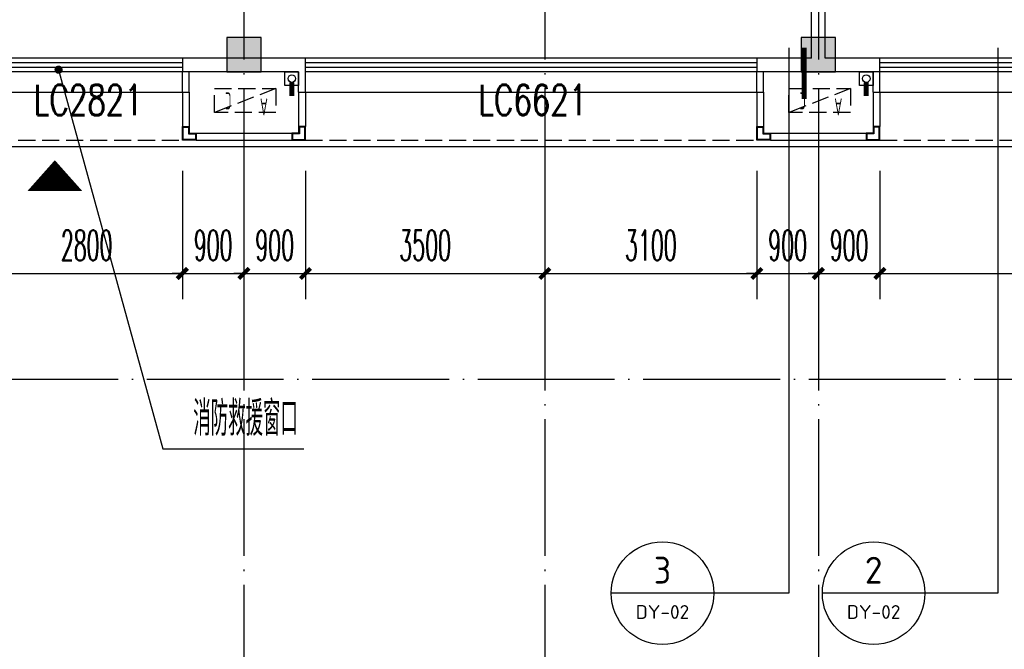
# Model space of a CAD drawing. Extents: x 1779708 to 7299578, y -1121471 to 88434.
# Tile 410 of 656: x 4622488 to 4636886, y -982288 to -973082. Entities that reach past the tile are written whole.
import ezdxf
from ezdxf.enums import TextEntityAlignment as Align

# ---------------------------------------------------------------- set-up
doc = ezdxf.new("R2010")
doc.units = 0
doc.header["$LTSCALE"] = 1000
doc.header["$MEASUREMENT"] = 0
doc.linetypes.add('DASH', pattern=[0.35, 0.25, -0.1])
doc.linetypes.add('DOTE', pattern=[2.42, 2, -0.2, 0.02, -0.2])
doc.layers.get('0').update_dxf_attribs({"linetype": 'CONTINUOUS'})
doc.layers.get('Defpoints').update_dxf_attribs({"linetype": 'CONTINUOUS'})
for name, color, linetype in [('11111111111111111111111111111', 50, 'DASH'), ('DIM_IDEN', 3, 'CONTINUOUS'), ('DIM_LEAD', 3, 'CONTINUOUS'), ('DIM_污水', 3, 'CONTINUOUS'), ('DOTE', 1, 'DOTE'), ('GGSignatureLayer', 7, 'CONTINUOUS'), ('P_PS_DIM', 1, 'CONTINUOUS'), ('PIPE-雨水', 4, 'CONTINUOUS'), ('PUB_DIM', 3, 'CONTINUOUS'), ('PUB_TEXT', 7, 'CONTINUOUS'), ('WALL', 255, 'CONTINUOUS'), ('WINDOW', 2, 'CONTINUOUS'), ('WINDOW_TEXT', 7, 'CONTINUOUS'), ('修改', 6, 'CONTINUOUS'), ('墙柱', 2, 'CONTINUOUS'), ('室外构件', 4, 'CONTINUOUS'), ('看线', 3, 'CONTINUOUS'), ('空调机位表示', 70, 'CONTINUOUS')]:
    doc.layers.add(name, color=color, linetype=linetype)
doc.styles.add('_TCH_DIM', font='SIMPLEX.shx', dxfattribs={"width": 0.7, "bigfont": 'GBCBIG.shx'})
doc.styles.add('_TCH_DIM_T3', font='SIMPLEX.shx', dxfattribs={"width": 0.494118, "bigfont": 'GBCBIG.shx'})
doc.styles.add('_TCH_WINDOW', font='SIMPLEX', dxfattribs={"height": 3.5, "bigfont": 'GBCBIG'})
doc.styles.get("Standard").update_dxf_attribs({"font": 'GBENOR', "bigfont": 'GBCBIG'})
doc.dimstyles.new('_TCH_ARCH&&150', dxfattribs={"dimtxt": 446.25, "dimasz": 150, "dimexe": 375, "dimexo": 450, "dimgap": 189.375, "dimtad": 1, "dimdec": 0, "dimzin": 0, "dimdsep": 46, "dimtxsty": '_TCH_DIM_T3', "dimblk": 'ARCHTICK', "dimcen": 0.09, "dimdle": 225, "dimclrt": 7, "dimazin": 2, "dimtfac": 1, "dimtdec": 0, "dimtix": 1, "dimtmove": 2, "dimatfit": 3, "dimfxl": 250, "dimtolj": 1, "dimtzin": 0, "dimarcsym": 0})

# ---------------------------------------------------------------- blocks, each defined once
blk = doc.blocks.new('A$C159220C3')
at = {"layer": 'DOTE'}
for p, q in [((59600, 149200), (59600, 7200)), ((64000, 149200), (64000, 7200)), ((68000, 149200), (68000, 7200)), ((86800, 96200), (7200, 96200)), ((86800, 91700), (7200, 91700))]:
    blk.add_line(p, q, dxfattribs=at)
blk = doc.blocks.new('A$C46E9187A')
at = {"layer": '空调机位表示', "linetype": 'DASH'}
blk.add_lwpolyline([(0, 0), (0, 350), (900, 350), (900, 0)], close=True, dxfattribs=at)
blk.add_lwpolyline([(0, 0), (900, 350)], dxfattribs=at)
at = {"layer": '空调机位表示', "width": 0.6}
for s, p in [('A', (118, 145)), ('C', (651, 55))]:
    blk.add_text(s, height=250, dxfattribs=at).set_placement(p)
blk = doc.blocks.new('A$C66903B95')
at = {"layer": '墙柱'}
h = blk.add_hatch(color=256, dxfattribs=at)
h.paths.add_polyline_path([(24950, 51000), (25450, 51000), (25450, 50500), (24950, 50500)])
h.paths.add_polyline_path([(66900, 12800), (67500, 12800), (67500, 13400), (66900, 13400)])
h.paths.add_polyline_path([(16600, 12800), (17100, 12800), (17100, 13300), (16600, 13300)])
h.paths.add_polyline_path([(27130, 15100), (27130, 15400), (26330, 15400), (26330, 15100)])
h.paths.add_polyline_path([(54500, 0), (55000, 0), (55000, 500), (54500, 500)])
h.paths.add_polyline_path([(16600, 51000), (17100, 51000), (17100, 50500), (16600, 50500)])
h.paths.add_polyline_path([(42000, 41700), (42600, 41700), (42600, 41200), (42000, 41200)])
h.paths.add_polyline_path([(58500, 32900), (59100, 32900), (59100, 32400), (58500, 32400)])
h.paths.add_polyline_path([(13000, 44800), (13500, 44800), (13500, 44200), (13000, 44200)])
h.paths.add_polyline_path([(66700, 37100), (67200, 37100), (67200, 36600), (66700, 36600)])
h.paths.add_polyline_path([(20700, 19400), (21200, 19400), (21200, 19900), (20700, 19900)])
h.paths.add_polyline_path([(20700, 26000), (21200, 26000), (21200, 26500), (20700, 26500)])
h.paths.add_polyline_path([(13000, 31800), (13500, 31800), (13500, 32400), (13000, 32400)])
h.paths.add_polyline_path([(20700, 38200), (21200, 38200), (21200, 37700), (20700, 37700)])
h.paths.add_polyline_path([(13000, 51000), (13500, 51000), (13500, 50500), (13000, 50500)])
h.paths.add_polyline_path([(74900, 12800), (75600, 12800), (75600, 13400), (74900, 13400)])
h.paths.add_polyline_path([(54900, 24500), (54400, 24500), (54400, 25000), (54900, 25000)])
h.paths.add_polyline_path([(74900, 41700), (75600, 41700), (75600, 41200), (74900, 41200)])
h.paths.add_polyline_path([(500, 44750), (1000, 44750), (1000, 44250), (500, 44250)])
h.paths.add_polyline_path([(500, 31850), (1000, 31850), (1000, 32350), (500, 32350)])
h.paths.add_polyline_path([(8400, 12800), (8900, 12800), (8900, 13300), (8400, 13300)])
h.paths.add_polyline_path([(66900, 24400), (67500, 24400), (67500, 25000), (66900, 25000)])
h.paths.add_polyline_path([(74900, 25000), (75600, 25000), (75600, 24400), (74900, 24400)])
h.paths.add_polyline_path([(58500, 25000), (59100, 25000), (59100, 24400), (58500, 24400)])
h.paths.add_polyline_path([(66700, 32900), (67200, 32900), (67200, 32400), (66700, 32400)])
h.paths.add_polyline_path([(54400, 32900), (54900, 32900), (54900, 32400), (54400, 32400)])
h.paths.add_polyline_path([(50150, 12800), (50650, 12800), (50650, 13300), (50150, 13300)])
h.paths.add_polyline_path([(46200, 51000), (46700, 51000), (46700, 50500), (46200, 50500)])
h.paths.add_polyline_path([(42500, 38200), (42000, 38200), (42000, 37700), (42500, 37700)])
h.paths.add_polyline_path([(42500, 51000), (42000, 51000), (42000, 50500), (42500, 50500)])
h.paths.add_polyline_path([(24900, 38200), (25400, 38200), (25400, 37700), (24900, 37700)])
h.paths.add_polyline_path([(20700, 31850), (21200, 31850), (21200, 32350), (20700, 32350)])
h.paths.add_polyline_path([(13000, 37600), (13500, 37600), (13500, 38200), (13000, 38200)])
h.paths.add_polyline_path([(16600, 26000), (17100, 26000), (17100, 26500), (16600, 26500)])
h.paths.add_polyline_path([(8200, 26000), (8700, 26000), (8700, 26500), (8200, 26500)])
h.paths.add_polyline_path([(500, 26000), (1000, 26000), (1000, 26500), (500, 26500)])
h.paths.add_polyline_path([(16500, 19300), (17100, 19300), (17100, 19900), (16500, 19900)])
h.paths.add_polyline_path([(8400, 19300), (8900, 19300), (8900, 19900), (8400, 19900)])
h.paths.add_polyline_path([(74900, 38500), (75600, 38500), (75600, 38000), (74900, 38000)])
h.paths.add_polyline_path([(75100, 51000), (75600, 51000), (75600, 50500), (75100, 50500)])
h.paths.add_polyline_path([(66850, 41800), (67550, 41800), (67550, 41200), (66850, 41200)])
h.paths.add_polyline_path([(66850, 51000), (67550, 51000), (67550, 50500), (66850, 50500)])
h.paths.add_polyline_path([(58450, 41800), (59150, 41800), (59150, 41200), (58450, 41200)])
h.paths.add_polyline_path([(58550, 51000), (59050, 51000), (59050, 50500), (58550, 50500)])
h.paths.add_polyline_path([(50150, 38200), (50650, 38200), (50650, 37700), (50150, 37700)])
h.paths.add_polyline_path([(50100, 41700), (50700, 41700), (50700, 41200), (50100, 41200)])
h.paths.add_polyline_path([(50150, 51000), (50650, 51000), (50650, 50500), (50150, 50500)])
h.paths.add_polyline_path([(33100, 38200), (33600, 38200), (33600, 37700), (33100, 37700)])
h.paths.add_polyline_path([(33000, 41700), (33600, 41700), (33600, 41200), (33000, 41200)])
h.paths.add_polyline_path([(24900, 41700), (25500, 41700), (25500, 41200), (24900, 41200)])
h.paths.add_polyline_path([(500, 38200), (1000, 38200), (1000, 37700), (500, 37700)])
h.paths.add_polyline_path([(16500, 41800), (17100, 41800), (17100, 41200), (16500, 41200)])
h.paths.add_polyline_path([(33100, 51000), (33600, 51000), (33600, 50500), (33100, 50500)])
h.paths.add_polyline_path([(500, 51000), (1000, 51000), (1000, 50500), (500, 50500)])
h.paths.add_polyline_path([(74900, 9300), (75600, 9300), (75600, 9800), (74900, 9800)])
h.paths.add_polyline_path([(74900, 0), (75600, 0), (75600, 500), (74900, 500)])
h.paths.add_polyline_path([(66900, 9300), (67500, 9300), (67500, 9800), (66900, 9800)])
h.paths.add_polyline_path([(66950, 0), (67450, 0), (67450, 500), (66950, 500)])
h.paths.add_polyline_path([(58500, 12800), (59100, 12800), (59100, 13400), (58500, 13400)])
h.paths.add_polyline_path([(58500, 9300), (59100, 9300), (59100, 9800), (58500, 9800)])
h.paths.add_polyline_path([(58550, 0), (59050, 0), (59050, 500), (58550, 500)])
h.paths.add_polyline_path([(50100, 9300), (50700, 9300), (50700, 9800), (50100, 9800)])
h.paths.add_polyline_path([(50150, 0), (50650, 0), (50650, 500), (50150, 500)])
h.paths.add_polyline_path([(42000, 12800), (42500, 12800), (42500, 13300), (42000, 13300)])
h.paths.add_polyline_path([(42000, 9300), (42600, 9300), (42600, 9800), (42000, 9800)])
h.paths.add_polyline_path([(33100, 12800), (33600, 12800), (33600, 13300), (33100, 13300)])
h.paths.add_polyline_path([(25060, 12800), (25660, 12800), (25660, 13200), (25060, 13200)])
h.paths.add_polyline_path([(33000, 9300), (33600, 9300), (33600, 9800), (33000, 9800)])
h.paths.add_polyline_path([(24900, 9300), (25500, 9300), (25500, 9800), (24900, 9800)])
h.paths.add_polyline_path([(0, 12500), (700, 12500), (700, 13000), (0, 13000)])
h.paths.add_polyline_path([(0, 9300), (700, 9300), (700, 9800), (0, 9800)])
h.paths.add_polyline_path([(8100, 9300), (8700, 9300), (8700, 9800), (8100, 9800)])
h.paths.add_polyline_path([(16500, 9300), (17100, 9300), (17100, 9800), (16500, 9800)])
h.paths.add_polyline_path([(42000, 0), (42500, 0), (42500, 500), (42000, 500)])
h.paths.add_polyline_path([(33100, 0), (33600, 0), (33600, 500), (33100, 500)])
h.paths.add_polyline_path([(24950, 0), (25450, 0), (25450, 500), (24950, 500)])
h.paths.add_polyline_path([(16500, 0), (17100, 0), (17100, 500), (16500, 500)])
h.paths.add_polyline_path([(8100, 0), (8700, 0), (8700, 500), (8100, 500)])
h.paths.add_polyline_path([(0, 0), (500, 0), (500, 500), (0, 500)])
h.paths.add_polyline_path([(24950, 87000), (25450, 87000), (25450, 87500), (24950, 87500)])
h.paths.add_polyline_path([(66900, 125200), (67500, 125200), (67500, 124600), (66900, 124600)])
h.paths.add_polyline_path([(16600, 125200), (17100, 125200), (17100, 124700), (16600, 124700)])
h.paths.add_polyline_path([(27130, 122900), (27130, 122600), (26330, 122600), (26330, 122900)])
h.paths.add_polyline_path([(54500, 138000), (55000, 138000), (55000, 137500), (54500, 137500)])
h.paths.add_polyline_path([(16600, 87000), (17100, 87000), (17100, 87500), (16600, 87500)])
h.paths.add_polyline_path([(42000, 96300), (42600, 96300), (42600, 96800), (42000, 96800)])
h.paths.add_polyline_path([(58500, 105100), (59100, 105100), (59100, 105600), (58500, 105600)])
h.paths.add_polyline_path([(13000, 93200), (13500, 93200), (13500, 93800), (13000, 93800)])
h.paths.add_polyline_path([(66700, 100900), (67200, 100900), (67200, 101400), (66700, 101400)])
h.paths.add_polyline_path([(20700, 118600), (21200, 118600), (21200, 118100), (20700, 118100)])
h.paths.add_polyline_path([(20700, 112000), (21200, 112000), (21200, 111500), (20700, 111500)])
h.paths.add_polyline_path([(13000, 106200), (13500, 106200), (13500, 105600), (13000, 105600)])
h.paths.add_polyline_path([(20700, 99800), (21200, 99800), (21200, 100300), (20700, 100300)])
h.paths.add_polyline_path([(13000, 87000), (13500, 87000), (13500, 87500), (13000, 87500)])
h.paths.add_polyline_path([(74900, 125200), (75600, 125200), (75600, 124600), (74900, 124600)])
h.paths.add_polyline_path([(54900, 113500), (54400, 113500), (54400, 113000), (54900, 113000)])
h.paths.add_polyline_path([(74900, 96300), (75600, 96300), (75600, 96800), (74900, 96800)])
h.paths.add_polyline_path([(500, 93250), (1000, 93250), (1000, 93750), (500, 93750)])
h.paths.add_polyline_path([(500, 106150), (1000, 106150), (1000, 105650), (500, 105650)])
h.paths.add_polyline_path([(8400, 125200), (8900, 125200), (8900, 124700), (8400, 124700)])
h.paths.add_polyline_path([(66900, 113600), (67500, 113600), (67500, 113000), (66900, 113000)])
h.paths.add_polyline_path([(74900, 113000), (75600, 113000), (75600, 113600), (74900, 113600)])
h.paths.add_polyline_path([(58500, 113000), (59100, 113000), (59100, 113600), (58500, 113600)])
h.paths.add_polyline_path([(66700, 105100), (67200, 105100), (67200, 105600), (66700, 105600)])
h.paths.add_polyline_path([(54400, 105100), (54900, 105100), (54900, 105600), (54400, 105600)])
h.paths.add_polyline_path([(50150, 125200), (50650, 125200), (50650, 124700), (50150, 124700)])
h.paths.add_polyline_path([(46200, 87000), (46700, 87000), (46700, 87500), (46200, 87500)])
h.paths.add_polyline_path([(42500, 99800), (42000, 99800), (42000, 100300), (42500, 100300)])
h.paths.add_polyline_path([(42500, 87000), (42000, 87000), (42000, 87500), (42500, 87500)])
h.paths.add_polyline_path([(24900, 99800), (25400, 99800), (25400, 100300), (24900, 100300)])
h.paths.add_polyline_path([(20700, 106150), (21200, 106150), (21200, 105650), (20700, 105650)])
h.paths.add_polyline_path([(13000, 100400), (13500, 100400), (13500, 99800), (13000, 99800)])
h.paths.add_polyline_path([(16600, 112000), (17100, 112000), (17100, 111500), (16600, 111500)])
h.paths.add_polyline_path([(8200, 112000), (8700, 112000), (8700, 111500), (8200, 111500)])
h.paths.add_polyline_path([(500, 112000), (1000, 112000), (1000, 111500), (500, 111500)])
h.paths.add_polyline_path([(16500, 118700), (17100, 118700), (17100, 118100), (16500, 118100)])
h.paths.add_polyline_path([(8400, 118700), (8900, 118700), (8900, 118100), (8400, 118100)])
h.paths.add_polyline_path([(74900, 99500), (75600, 99500), (75600, 100000), (74900, 100000)])
h.paths.add_polyline_path([(75100, 87000), (75600, 87000), (75600, 87500), (75100, 87500)])
h.paths.add_polyline_path([(66850, 96200), (67550, 96200), (67550, 96800), (66850, 96800)])
h.paths.add_polyline_path([(66850, 87000), (67550, 87000), (67550, 87500), (66850, 87500)])
h.paths.add_polyline_path([(58450, 96200), (59150, 96200), (59150, 96800), (58450, 96800)])
h.paths.add_polyline_path([(58550, 87000), (59050, 87000), (59050, 87500), (58550, 87500)])
h.paths.add_polyline_path([(50150, 99800), (50650, 99800), (50650, 100300), (50150, 100300)])
h.paths.add_polyline_path([(50100, 96300), (50700, 96300), (50700, 96800), (50100, 96800)])
h.paths.add_polyline_path([(50150, 87000), (50650, 87000), (50650, 87500), (50150, 87500)])
h.paths.add_polyline_path([(33100, 99800), (33600, 99800), (33600, 100300), (33100, 100300)])
h.paths.add_polyline_path([(33000, 96300), (33600, 96300), (33600, 96800), (33000, 96800)])
h.paths.add_polyline_path([(24900, 96300), (25500, 96300), (25500, 96800), (24900, 96800)])
h.paths.add_polyline_path([(500, 99800), (1000, 99800), (1000, 100300), (500, 100300)])
h.paths.add_polyline_path([(16500, 96200), (17100, 96200), (17100, 96800), (16500, 96800)])
h.paths.add_polyline_path([(33100, 87000), (33600, 87000), (33600, 87500), (33100, 87500)])
h.paths.add_polyline_path([(500, 87000), (1000, 87000), (1000, 87500), (500, 87500)])
h.paths.add_polyline_path([(74900, 128700), (75600, 128700), (75600, 128200), (74900, 128200)])
h.paths.add_polyline_path([(74900, 138000), (75600, 138000), (75600, 137500), (74900, 137500)])
h.paths.add_polyline_path([(66900, 128700), (67500, 128700), (67500, 128200), (66900, 128200)])
h.paths.add_polyline_path([(66950, 138000), (67450, 138000), (67450, 137500), (66950, 137500)])
h.paths.add_polyline_path([(58500, 125200), (59100, 125200), (59100, 124600), (58500, 124600)])
h.paths.add_polyline_path([(58500, 128700), (59100, 128700), (59100, 128200), (58500, 128200)])
h.paths.add_polyline_path([(58550, 138000), (59050, 138000), (59050, 137500), (58550, 137500)])
h.paths.add_polyline_path([(50100, 128700), (50700, 128700), (50700, 128200), (50100, 128200)])
h.paths.add_polyline_path([(50150, 138000), (50650, 138000), (50650, 137500), (50150, 137500)])
h.paths.add_polyline_path([(42000, 125200), (42500, 125200), (42500, 124700), (42000, 124700)])
h.paths.add_polyline_path([(42000, 128700), (42600, 128700), (42600, 128200), (42000, 128200)])
h.paths.add_polyline_path([(33100, 125200), (33600, 125200), (33600, 124700), (33100, 124700)])
h.paths.add_polyline_path([(25060, 125200), (25660, 125200), (25660, 124800), (25060, 124800)])
h.paths.add_polyline_path([(33000, 128700), (33600, 128700), (33600, 128200), (33000, 128200)])
h.paths.add_polyline_path([(24900, 128700), (25500, 128700), (25500, 128200), (24900, 128200)])
h.paths.add_polyline_path([(0, 125500), (700, 125500), (700, 125000), (0, 125000)])
h.paths.add_polyline_path([(0, 128700), (700, 128700), (700, 128200), (0, 128200)])
h.paths.add_polyline_path([(8100, 128700), (8700, 128700), (8700, 128200), (8100, 128200)])
h.paths.add_polyline_path([(16500, 128700), (17100, 128700), (17100, 128200), (16500, 128200)])
h.paths.add_polyline_path([(42000, 138000), (42500, 138000), (42500, 137500), (42000, 137500)])
h.paths.add_polyline_path([(33100, 138000), (33600, 138000), (33600, 137500), (33100, 137500)])
h.paths.add_polyline_path([(24950, 138000), (25450, 138000), (25450, 137500), (24950, 137500)])
h.paths.add_polyline_path([(16500, 138000), (17100, 138000), (17100, 137500), (16500, 137500)])
h.paths.add_polyline_path([(8100, 138000), (8700, 138000), (8700, 137500), (8100, 137500)])
h.paths.add_polyline_path([(0, 138000), (500, 138000), (500, 137500), (0, 137500)])
for points in [[(50150, 87000), (50650, 87000), (50650, 87500), (50150, 87500)], [(58550, 87000), (59050, 87000), (59050, 87500), (58550, 87500)]]:
    blk.add_lwpolyline(points, close=True, dxfattribs=at)
blk = doc.blocks.new('a1')
at = {"layer": '11111111111111111111111111111'}
for p, q in [((59122, 49136), (59122, 48936)), ((59322, 49136), (59122, 49136)), ((59322, 48936), (59322, 49136)), ((59122, 48936), (59322, 48936))]:
    blk.add_line(p, q, dxfattribs=at)
blk = doc.blocks.new('$WINLIB2D$00000001')
at = {"color": 0}
for points in [[(-0.5, 0.5), (-0.5, -0.5)], [(-0.5, 0.5), (0.5, 0.5)], [(0.5, -0.5), (0.5, 0.5)], [(0.5, 0.1667), (-0.5, 0.1667)], [(0.5, -0.1667), (-0.5, -0.1667)], [(-0.5, -0.5), (0.5, -0.5)]]:
    blk.add_lwpolyline(points, dxfattribs=at)
blk = doc.blocks.new('_ArchTick')
at = {"color": 0, "linetype": 'ByBlock', "const_width": 0.4}
blk.add_lwpolyline([(-0.5, -0.5), (0.5, 0.5)], dxfattribs=at)
blk = doc.blocks.new('*D6274')
at = {"layer": 'Defpoints', "color": 0, "transparency": 16777216}
for p in [(4635067, -974843), (4641667, -974843), (4641667, -976793)]:
    blk.add_point(p, dxfattribs=at)
at = {"layer": 'PUB_DIM', "color": 0, "lineweight": -2, "transparency": 16777216}
for p, q in [((4635067, -975293), (4635067, -977168)), ((4641667, -975293), (4641667, -977168)), ((4634842, -976793), (4641892, -976793))]:
    blk.add_line(p, q, dxfattribs=at)
at = {"layer": 'PUB_DIM', "color": 0, "lineweight": -2, "transparency": 16777216, "xscale": 150, "yscale": 150, "zscale": 150, "rotation": 180}
blk.add_blockref('_ArchTick', (4635067, -976793), dxfattribs=at)
at = {"layer": 'PUB_DIM', "color": 0, "lineweight": -2, "transparency": 16777216, "xscale": 150, "yscale": 150, "zscale": 150}
blk.add_blockref('_ArchTick', (4641667, -976793), dxfattribs=at)
at = {"layer": 'PUB_DIM', "color": 7, "transparency": 16777216, "insert": (4638367, -976381), "char_height": 446.2, "attachment_point": 5, "style": '_TCH_DIM_T3'}
blk.add_mtext('\\A1;6600', dxfattribs=at)
blk = doc.blocks.new('*D6275')
at = {"layer": 'Defpoints', "color": 0, "transparency": 16777216}
for p in [(4634167, -974843), (4635067, -974843), (4635067, -976793)]:
    blk.add_point(p, dxfattribs=at)
at = {"layer": 'PUB_DIM', "color": 0, "lineweight": -2, "transparency": 16777216}
for p, q in [((4634167, -975293), (4634167, -977168)), ((4635067, -975293), (4635067, -977168)), ((4634167, -976793), (4634017, -976793)), ((4634167, -976793), (4635067, -976793)), ((4635067, -976793), (4635217, -976793))]:
    blk.add_line(p, q, dxfattribs=at)
at = {"layer": 'PUB_DIM', "color": 0, "lineweight": -2, "transparency": 16777216, "xscale": 150, "yscale": 150, "zscale": 150}
blk.add_blockref('_ArchTick', (4634167, -976793), dxfattribs=at)
at = {"layer": 'PUB_DIM', "color": 0, "lineweight": -2, "transparency": 16777216, "xscale": 150, "yscale": 150, "zscale": 150, "rotation": 180}
blk.add_blockref('_ArchTick', (4635067, -976793), dxfattribs=at)
at = {"layer": 'PUB_DIM', "color": 7, "transparency": 16777216, "insert": (4634617, -976381), "char_height": 446.2, "attachment_point": 5, "style": '_TCH_DIM_T3'}
blk.add_mtext('\\A1;900', dxfattribs=at)
blk = doc.blocks.new('*D6276')
at = {"layer": 'Defpoints', "color": 0, "transparency": 16777216}
for p in [(4633267, -974843), (4634167, -974843), (4634167, -976793)]:
    blk.add_point(p, dxfattribs=at)
at = {"layer": 'PUB_DIM', "color": 0, "lineweight": -2, "transparency": 16777216}
for p, q in [((4633267, -975293), (4633267, -977168)), ((4634167, -975293), (4634167, -977168)), ((4633267, -976793), (4633117, -976793)), ((4633267, -976793), (4634167, -976793)), ((4634167, -976793), (4634317, -976793))]:
    blk.add_line(p, q, dxfattribs=at)
at = {"layer": 'PUB_DIM', "color": 0, "lineweight": -2, "transparency": 16777216, "xscale": 150, "yscale": 150, "zscale": 150}
blk.add_blockref('_ArchTick', (4633267, -976793), dxfattribs=at)
at = {"layer": 'PUB_DIM', "color": 0, "lineweight": -2, "transparency": 16777216, "xscale": 150, "yscale": 150, "zscale": 150, "rotation": 180}
blk.add_blockref('_ArchTick', (4634167, -976793), dxfattribs=at)
at = {"layer": 'PUB_DIM', "color": 7, "transparency": 16777216, "insert": (4633717, -976381), "char_height": 446.2, "attachment_point": 5, "style": '_TCH_DIM_T3'}
blk.add_mtext('\\A1;900', dxfattribs=at)
blk = doc.blocks.new('*D6277')
at = {"layer": 'Defpoints', "color": 0, "transparency": 16777216}
for p in [(4630167, -974843), (4633267, -974843), (4633267, -976793)]:
    blk.add_point(p, dxfattribs=at)
at = {"layer": 'PUB_DIM', "color": 0, "lineweight": -2, "transparency": 16777216}
for p, q in [((4630167, -975293), (4630167, -977168)), ((4633267, -975293), (4633267, -977168)), ((4629942, -976793), (4633492, -976793))]:
    blk.add_line(p, q, dxfattribs=at)
at = {"layer": 'PUB_DIM', "color": 0, "lineweight": -2, "transparency": 16777216, "xscale": 150, "yscale": 150, "zscale": 150, "rotation": 180}
blk.add_blockref('_ArchTick', (4630167, -976793), dxfattribs=at)
at = {"layer": 'PUB_DIM', "color": 0, "lineweight": -2, "transparency": 16777216, "xscale": 150, "yscale": 150, "zscale": 150}
blk.add_blockref('_ArchTick', (4633267, -976793), dxfattribs=at)
at = {"layer": 'PUB_DIM', "color": 7, "transparency": 16777216, "insert": (4631717, -976381), "char_height": 446.2, "attachment_point": 5, "style": '_TCH_DIM_T3'}
blk.add_mtext('\\A1;3100', dxfattribs=at)
blk = doc.blocks.new('*D6278')
at = {"layer": 'Defpoints', "color": 0, "transparency": 16777216}
for p in [(4626667, -974843), (4630167, -974843), (4630167, -976793)]:
    blk.add_point(p, dxfattribs=at)
at = {"layer": 'PUB_DIM', "color": 0, "lineweight": -2, "transparency": 16777216}
for p, q in [((4626667, -975293), (4626667, -977168)), ((4630167, -975293), (4630167, -977168)), ((4626442, -976793), (4630392, -976793))]:
    blk.add_line(p, q, dxfattribs=at)
at = {"layer": 'PUB_DIM', "color": 0, "lineweight": -2, "transparency": 16777216, "xscale": 150, "yscale": 150, "zscale": 150, "rotation": 180}
blk.add_blockref('_ArchTick', (4626667, -976793), dxfattribs=at)
at = {"layer": 'PUB_DIM', "color": 0, "lineweight": -2, "transparency": 16777216, "xscale": 150, "yscale": 150, "zscale": 150}
blk.add_blockref('_ArchTick', (4630167, -976793), dxfattribs=at)
at = {"layer": 'PUB_DIM', "color": 7, "transparency": 16777216, "insert": (4628417, -976381), "char_height": 446.2, "attachment_point": 5, "style": '_TCH_DIM_T3'}
blk.add_mtext('\\A1;3500', dxfattribs=at)
blk = doc.blocks.new('*D6279')
at = {"layer": 'Defpoints', "color": 0, "transparency": 16777216}
for p in [(4625767, -974843), (4626667, -974843), (4626667, -976793)]:
    blk.add_point(p, dxfattribs=at)
at = {"layer": 'PUB_DIM', "color": 0, "lineweight": -2, "transparency": 16777216}
for p, q in [((4625767, -975293), (4625767, -977168)), ((4626667, -975293), (4626667, -977168)), ((4625767, -976793), (4625617, -976793)), ((4625767, -976793), (4626667, -976793)), ((4626667, -976793), (4626817, -976793))]:
    blk.add_line(p, q, dxfattribs=at)
at = {"layer": 'PUB_DIM', "color": 0, "lineweight": -2, "transparency": 16777216, "xscale": 150, "yscale": 150, "zscale": 150}
blk.add_blockref('_ArchTick', (4625767, -976793), dxfattribs=at)
at = {"layer": 'PUB_DIM', "color": 0, "lineweight": -2, "transparency": 16777216, "xscale": 150, "yscale": 150, "zscale": 150, "rotation": 180}
blk.add_blockref('_ArchTick', (4626667, -976793), dxfattribs=at)
at = {"layer": 'PUB_DIM', "color": 7, "transparency": 16777216, "insert": (4626217, -976381), "char_height": 446.2, "attachment_point": 5, "style": '_TCH_DIM_T3'}
blk.add_mtext('\\A1;900', dxfattribs=at)
blk = doc.blocks.new('*D6280')
at = {"layer": 'Defpoints', "color": 0, "transparency": 16777216}
for p in [(4624867, -974843), (4625767, -974843), (4625767, -976793)]:
    blk.add_point(p, dxfattribs=at)
at = {"layer": 'PUB_DIM', "color": 0, "lineweight": -2, "transparency": 16777216}
for p, q in [((4624867, -975293), (4624867, -977168)), ((4625767, -975293), (4625767, -977168)), ((4624867, -976793), (4624717, -976793)), ((4624867, -976793), (4625767, -976793)), ((4625767, -976793), (4625917, -976793))]:
    blk.add_line(p, q, dxfattribs=at)
at = {"layer": 'PUB_DIM', "color": 0, "lineweight": -2, "transparency": 16777216, "xscale": 150, "yscale": 150, "zscale": 150}
blk.add_blockref('_ArchTick', (4624867, -976793), dxfattribs=at)
at = {"layer": 'PUB_DIM', "color": 0, "lineweight": -2, "transparency": 16777216, "xscale": 150, "yscale": 150, "zscale": 150, "rotation": 180}
blk.add_blockref('_ArchTick', (4625767, -976793), dxfattribs=at)
at = {"layer": 'PUB_DIM', "color": 7, "transparency": 16777216, "insert": (4625317, -976381), "char_height": 446.2, "attachment_point": 5, "style": '_TCH_DIM_T3'}
blk.add_mtext('\\A1;900', dxfattribs=at)
blk = doc.blocks.new('*D6281')
at = {"layer": 'Defpoints', "color": 0, "transparency": 16777216}
for p in [(4622067, -974843), (4624867, -974843), (4624867, -976793)]:
    blk.add_point(p, dxfattribs=at)
at = {"layer": 'PUB_DIM', "color": 0, "lineweight": -2, "transparency": 16777216}
for p, q in [((4622067, -975293), (4622067, -977168)), ((4624867, -975293), (4624867, -977168)), ((4621842, -976793), (4625092, -976793))]:
    blk.add_line(p, q, dxfattribs=at)
at = {"layer": 'PUB_DIM', "color": 0, "lineweight": -2, "transparency": 16777216, "xscale": 150, "yscale": 150, "zscale": 150, "rotation": 180}
blk.add_blockref('_ArchTick', (4622067, -976793), dxfattribs=at)
at = {"layer": 'PUB_DIM', "color": 0, "lineweight": -2, "transparency": 16777216, "xscale": 150, "yscale": 150, "zscale": 150}
blk.add_blockref('_ArchTick', (4624867, -976793), dxfattribs=at)
at = {"layer": 'PUB_DIM', "color": 7, "transparency": 16777216, "insert": (4623467, -976381), "char_height": 446.2, "attachment_point": 5, "style": '_TCH_DIM_T3'}
blk.add_mtext('\\A1;2800', dxfattribs=at)

msp = doc.modelspace()

# ---------------------------------------------------------------- linework, layer by layer
at = {"layer": 'DIM_IDEN'}
for p, q in [((4633734.5, -973493.3), (4633734.5, -981466.5)), ((4636792.4, -973493.3), (4636792.4, -981466.5)), ((4632636.9, -981466.5), (4631136.9, -981466.5)), ((4633734.5, -981466.5), (4632636.9, -981466.5)), ((4635725.2, -981466.5), (4634225.2, -981466.5)), ((4636792.4, -981466.5), (4635725.2, -981466.5))]:
    msp.add_line(p, q, dxfattribs=at)
at = {"layer": 'DIM_IDEN', "const_width": 75}
msp.add_lwpolyline([(4633959.5, -973493.3), (4633959.5, -974243.3)], dxfattribs=at)
at = {"layer": 'DIM_IDEN'}
for centre in [(4631886.9, -981466.5), (4634975.2, -981466.5)]:
    msp.add_circle(centre, 750, dxfattribs=at)
at = {"layer": 'DIM_LEAD'}
for p, q in [((4623056.4, -973813.3), (4624580.3, -979356.5)), ((4624580.3, -979356.5), (4626641.2, -979356.5))]:
    msp.add_line(p, q, dxfattribs=at)
at = {"layer": 'DIM_LEAD', "const_width": 60}
msp.add_lwpolyline([(4623048.5, -973784.4, 1), (4623064.4, -973842.2, 1)], format="xyb", close=True, dxfattribs=at)
at = {"layer": 'DIM_污水', "color": 7}
for centre in [(4626467.1, -973943.3), (4634867.1, -973943.3)]:
    msp.add_circle(centre, 55, dxfattribs=at)
at = {"layer": 'GGSignatureLayer'}
msp.add_lwpolyline([(4623001.7, -975136.3, 0, 800, 0), (4623001.7, -975586.1, 800, 800, 0)], format="xyseb", dxfattribs=at)
at = {"layer": 'PIPE-雨水', "const_width": 75}
for points in [[(4626467.1, -973998.3), (4626467.1, -974198.3)], [(4634867.1, -973998.3), (4634867.1, -974198.3)]]:
    msp.add_lwpolyline(points, dxfattribs=at)
at = {"layer": 'WALL'}
for p, q in [((4634267.1, -973643.3), (4634267.1, -964643.3)), ((4634067.1, -973643.3), (4634067.1, -964743.3)), ((4624967.1, -973643.3), (4624867.1, -973643.3)), ((4624867.1, -973643.3), (4624867.1, -973843.3)), ((4626567.1, -973643.3), (4624967.1, -973643.3)), ((4626667.1, -973643.3), (4626567.1, -973643.3)), ((4626667.1, -973843.3), (4626667.1, -973643.3)), ((4633367.1, -973643.3), (4633267.1, -973643.3)), ((4633267.1, -973643.3), (4633267.1, -973843.3)), ((4634067.1, -973643.3), (4633367.1, -973643.3)), ((4634967.1, -973643.3), (4634267.1, -973643.3)), ((4635067.1, -973643.3), (4634967.1, -973643.3)), ((4635067.1, -973843.3), (4635067.1, -973643.3)), ((4624867.1, -974143.3), (4624867.1, -973843.3)), ((4624967.1, -974143.3), (4624967.1, -973843.3)), ((4626567.1, -973843.3), (4624967.1, -973843.3)), ((4626567.1, -974143.3), (4626567.1, -973843.3)), ((4626667.1, -974143.3), (4626667.1, -973843.3)), ((4633267.1, -974143.3), (4633267.1, -973843.3)), ((4634167.1, -973843.3), (4633367.1, -973843.3)), ((4633367.1, -974143.3), (4633367.1, -973843.3)), ((4634967.1, -973843.3), (4634167.1, -973843.3)), ((4634967.1, -974143.3), (4634967.1, -973843.3)), ((4635067.1, -974143.3), (4635067.1, -973843.3)), ((4624867.1, -974143.3), (4624967.1, -974143.3)), ((4626567.1, -974143.3), (4626667.1, -974143.3)), ((4633267.1, -974143.3), (4633367.1, -974143.3)), ((4634967.1, -974143.3), (4635067.1, -974143.3))]:
    msp.add_line(p, q, dxfattribs=at)
at = {"layer": '室外构件'}
for points in [[(4624867.1, -974143.3), (4624867.1, -974643.3)], [(4624967.1, -974143.3), (4624967.1, -974643.3)], [(4626567.1, -974143.3), (4626567.1, -974643.3)], [(4626667.1, -974143.3), (4626667.1, -974643.3)], [(4633267.1, -974143.3), (4633267.1, -974643.3)], [(4633367.1, -974143.3), (4633367.1, -974643.3)], [(4634967.1, -974143.3), (4634967.1, -974643.3)], [(4635067.1, -974143.3), (4635067.1, -974643.3)], [(4624867.1, -974643.3), (4624967.1, -974643.3), (4624967.1, -974743.3), (4625067.1, -974743.3), (4625067.1, -974843.3), (4624867.1, -974843.3), (4624867.1, -974643.3)], [(4625067.1, -974743.3), (4626467.1, -974743.3)], [(4626667.1, -974643.3), (4626567.1, -974643.3), (4626567.1, -974743.3), (4626467.1, -974743.3), (4626467.1, -974843.3), (4626667.1, -974843.3), (4626667.1, -974643.3)], [(4633267.1, -974643.3), (4633367.1, -974643.3), (4633367.1, -974743.3), (4633467.1, -974743.3), (4633467.1, -974843.3), (4633267.1, -974843.3), (4633267.1, -974643.3)], [(4633467.1, -974743.3), (4634867.1, -974743.3)], [(4635067.1, -974643.3), (4634967.1, -974643.3), (4634967.1, -974743.3), (4634867.1, -974743.3), (4634867.1, -974843.3), (4635067.1, -974843.3), (4635067.1, -974643.3)], [(4625067.1, -974843.3), (4626467.1, -974843.3)], [(4633467.1, -974843.3), (4634867.1, -974843.3)]]:
    msp.add_lwpolyline(points, dxfattribs=at)
for points in [[(4624877.1, -974653.3), (4624957.1, -974653.3), (4624957.1, -974753.3), (4625057.1, -974753.3), (4625057.1, -974833.3), (4624877.1, -974833.3)], [(4626657.1, -974653.3), (4626577.1, -974653.3), (4626577.1, -974753.3), (4626477.1, -974753.3), (4626477.1, -974833.3), (4626657.1, -974833.3)], [(4633277.1, -974653.3), (4633357.1, -974653.3), (4633357.1, -974753.3), (4633457.1, -974753.3), (4633457.1, -974833.3), (4633277.1, -974833.3)], [(4635057.1, -974653.3), (4634977.1, -974653.3), (4634977.1, -974753.3), (4634877.1, -974753.3), (4634877.1, -974833.3), (4635057.1, -974833.3)]]:
    msp.add_lwpolyline(points, close=True, dxfattribs=at)
at = {"layer": '看线', "color": 190}
for p, q in [((4618267.1, -974143.3), (4624867.1, -974143.3)), ((4626667.1, -974143.3), (4633267.1, -974143.3)), ((4635067.1, -974143.3), (4641667.1, -974143.3))]:
    msp.add_line(p, q, dxfattribs=at)
at = {"layer": '看线', "color": 190, "linetype": 'DASH'}
for p, q in [((4618267.1, -974843.3), (4624867.1, -974843.3)), ((4626667.1, -974843.3), (4633267.1, -974843.3)), ((4635067.1, -974843.3), (4641667.1, -974843.3))]:
    msp.add_line(p, q, dxfattribs=at)
at = {"layer": '看线', "color": 190}
msp.add_lwpolyline([(4641667.1, -974843.3), (4641667.1, -974943.3), (4575267.1, -974943.3), (4575267.1, -949243.3), (4575367.1, -949243.3)], dxfattribs=at)

# ---------------------------------------------------------------- block references
at = {"layer": 'P_PS_DIM', "color": 7, "xscale": -1}
for p in [(4685689.1, -1022978.9), (4694089, -1022978.9)]:
    msp.add_blockref('a1', p, dxfattribs=at)
at = {"layer": 'WINDOW'}
ref = msp.add_blockref('$WINLIB2D$00000001', (4623467.1, -973743.3), dxfattribs=dict(at, xscale=2800, yscale=-200, zscale=2800, rotation=180))
ref.add_attrib('A', 'LC2821', (4622694.6, -974478.9), dxfattribs={"layer": 'WINDOW_TEXT', "height": 446.25, "style": '_TCH_WINDOW', "width": 0.705882})
ref = msp.add_blockref('$WINLIB2D$00000001', (4629967.1, -973743.3), dxfattribs=dict(at, xscale=6600, yscale=-200, zscale=6600, rotation=180))
ref.add_attrib('A', 'LC6621', (4629194.6, -974478.9), dxfattribs={"layer": 'WINDOW_TEXT', "height": 446.25, "style": '_TCH_WINDOW', "width": 0.705882})
ref = msp.add_blockref('$WINLIB2D$00000001', (4638367.1, -973743.3), dxfattribs=dict(at, xscale=6600, yscale=-200, zscale=6600, rotation=180.000000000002))
ref.add_attrib('A', 'LC6621', (4637594.6, -974478.9), dxfattribs={"layer": 'WINDOW_TEXT', "height": 446.25, "style": '_TCH_WINDOW', "width": 0.705882})
at = {"layer": '修改'}
for name, p in [('A$C159220C3', (4566167.1, -1070043.3)), ('A$C66903B95', (4575367.1, -1060843.3))]:
    msp.add_blockref(name, p, dxfattribs=at)
at = {"layer": '空调机位表示', "linetype": 'DASH', "rotation": 180}
for p in [(4626234.5, -974088.2), (4634634.5, -974088.2)]:
    msp.add_blockref('A$C46E9187A', p, dxfattribs=at)

# ---------------------------------------------------------------- texts
at = {"layer": 'PUB_TEXT', "color": 7, "style": '_TCH_DIM', "width": 0.7}
msp.add_text('消防救援窗口', height=506.38, dxfattribs=at).set_placement((4625025.4, -979165.4))
at = {"layer": 'PUB_TEXT', "color": 7}
for s, height, width, p, p2 in [('3', 392.8, 0.978638, (4631761, -981327.9), (4632012.7, -981327.9)), ('2', 391.9, 0.995924, (4634846, -981327.7), (4635104.4, -981327.7)), ('DY-02', 201.87, 1.026321, (4631495.5, -981843.5), (4632278.3, -981843.5)), ('DY-02', 201.87, 1.026321, (4634583.8, -981843.5), (4635366.6, -981843.5))]:
    msp.add_text(s, height=height, dxfattribs=dict(at, width=width)).set_placement(p, p2, align=Align.FIT)

# ---------------------------------------------------------------- dimensions: what is measured, and where the dimension line sits
at = {"layer": 'PUB_DIM'}
for p1, p2, picture, middle in [((4622067.1, -974843.3), (4624867.1, -974843.3), '*D6281', (4623467.1, -976380.8)), ((4624867.1, -974843.3), (4625767.1, -974843.3), '*D6280', (4625317.1, -976380.8)), ((4625767.1, -974843.3), (4626667.1, -974843.3), '*D6279', (4626217.1, -976380.8)), ((4626667.1, -974843.3), (4630167.1, -974843.3), '*D6278', (4628417.1, -976380.8)), ((4630167.1, -974843.3), (4633267.1, -974843.3), '*D6277', (4631717.1, -976380.8)), ((4633267.1, -974843.3), (4634167.1, -974843.3), '*D6276', (4633717.1, -976380.8)), ((4634167.1, -974843.3), (4635067.1, -974843.3), '*D6275', (4634617.1, -976380.8)), ((4635067.1, -974843.3), (4641667.1, -974843.3), '*D6274', (4638367.1, -976380.8))]:
    dim = msp.add_aligned_dim(p1=p1, p2=p2, distance=-1950, dimstyle='_TCH_ARCH&&150', dxfattribs=at)
    dim.commit()
    dim.dimension.update_dxf_attribs({"geometry": picture, "text_midpoint": middle})

doc.saveas('drawing.dxf')
